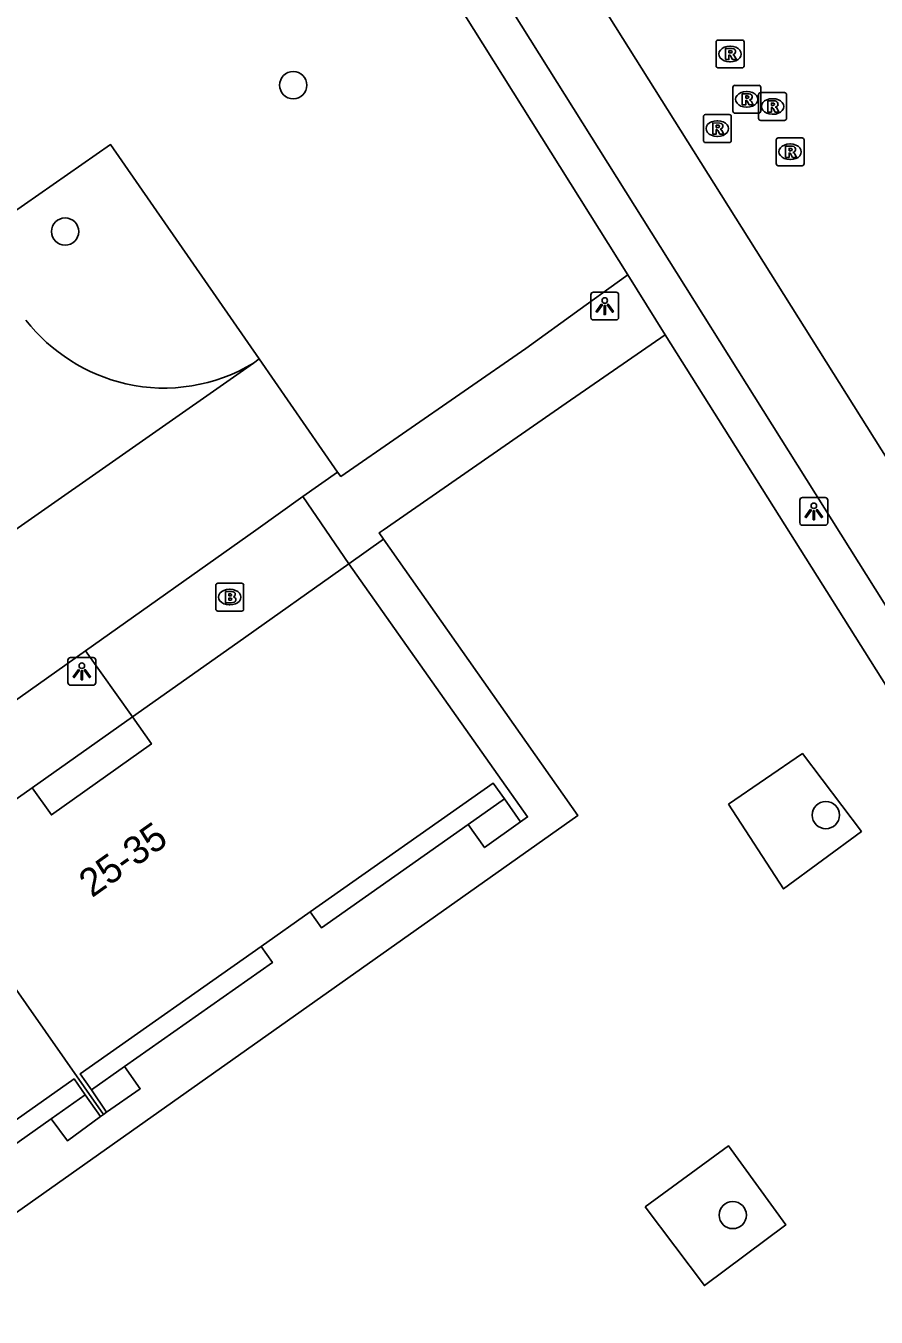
# Model space of a CAD drawing. Extents: x 159353 to 160616, y 385893 to 387321.
# Drawn here: x 160213.04 to 160243.53, y 386971.77 to 387018.09 of the extents above; entities that cross this region are included whole.
import ezdxf

# ---------------------------------------------------------------- set-up
doc = ezdxf.new("R2010")
doc.units = 0
for name, color, linetype in [('IMGEO_Boom', 7, 'Continuous'), ('IMGEO_Brandkraan', 7, 'Continuous'), ('IMGEO_Fietspad_gesloten', 7, 'Continuous'), ('IMGEO_Groenvoorziening', 7, 'Continuous'), ('IMGEO_Lichtpunt', 7, 'Continuous'), ('IMGEO_Pand', 7, 'Continuous'), ('IMGEO_Pand_nummerreeks', 7, 'Continuous'), ('IMGEO_Pand_overbouw', 7, 'Continuous'), ('IMGEO_Parkeervlak_open', 7, 'Continuous'), ('IMGEO_Rijbaan_lokaal_open', 7, 'Continuous'), ('IMGEO_Rioolput', 7, 'Continuous'), ('IMGEO_Voetpad_open', 7, 'Continuous')]:
    doc.layers.add(name, color=color, linetype=linetype)

msp = doc.modelspace()

# ---------------------------------------------------------------- linework, layer by layer
at = {"layer": 'IMGEO_Boom'}
for centre in [(160222.63, 387015.957), (160214.447, 387010.707), (160241.726, 386989.783), (160238.386, 386975.438)]:
    msp.add_circle(centre, 0.489, dxfattribs=at)
at = {"layer": 'IMGEO_Brandkraan'}
for p, q in [((160219.925, 386998.098), (160220.777, 386998.098)), ((160219.85, 386997.172), (160219.85, 386998.024)), ((160220.338, 386997.878), (160220.363, 386997.878)), ((160220.851, 386998.024), (160220.851, 386997.172)), ((160220.361, 386997.318), (160220.336, 386997.318)), ((160220.777, 386997.098), (160219.925, 386997.098))]:
    msp.add_line(p, q, dxfattribs=at)
for points in [[(160219.925, 386998.098), (160220.777, 386998.098)], [(160219.85, 386997.172), (160219.85, 386998.024)], [(160220.198, 386997.798), (160220.198, 386997.398), (160220.411, 386997.398)], [(160220.429, 386997.798), (160220.198, 386997.798)], [(160220.377, 386997.717), (160220.323, 386997.717), (160220.323, 386997.641)], [(160220.323, 386997.641), (160220.376, 386997.641)], [(160220.851, 386998.024), (160220.851, 386997.172)], [(160220.385, 386997.565), (160220.323, 386997.565), (160220.323, 386997.484)], [(160220.323, 386997.484), (160220.385, 386997.484)], [(160220.777, 386997.098), (160219.925, 386997.098)]]:
    msp.add_lwpolyline(points, dxfattribs=at)
for centre, radius, start, end in [((160219.927, 386998.022), 0.0765, 91.552, 178.448), ((160219.927, 386998.022), 0.0765, 91.552, 178.448), ((160220.775, 386998.022), 0.0765, 1.552, 88.448), ((160220.775, 386998.022), 0.0765, 1.552, 88.448), ((160220.378, 386997.679), 0.0379, 267.8285, 90.9355), ((160220.433, 386997.653), 0.145, 59.4692, 91.5367), ((160220.458, 386997.7), 0.0922, 285.5137, 58.1501), ((160219.927, 386997.174), 0.0765, 181.552, 268.448), ((160219.927, 386997.174), 0.0765, 181.552, 268.448), ((160220.386, 386997.524), 0.0404, 269.8759, 90.5077), ((160220.417, 386997.649), 0.251, 268.6676, 293.5347), ((160220.463, 386997.508), 0.105, 301.3115, 78.989), ((160220.775, 386997.174), 0.0765, 271.552, 358.448), ((160220.775, 386997.174), 0.0765, 271.552, 358.448)]:
    msp.add_arc(centre, radius, start, end, dxfattribs=at)
for centre, major_axis, ratio, start_param, end_param in [((160220.337, 386997.598), (-0.387, 0.002), 0.722429, 4.712389, 7.853982), ((160220.362, 386997.598), (-0.39, 0.002), 0.717154, 1.570796, 4.712389)]:
    msp.add_ellipse(centre, major_axis=major_axis, ratio=ratio, start_param=start_param, end_param=end_param, dxfattribs=at)
at = {"layer": 'IMGEO_Fietspad_gesloten'}
for points in [[(160298.755, 386915.152), (160263.313, 386971.696), (160245.966, 386999.301), (160236.977, 387013.604), (160225.591, 387031.723), (160214.358, 387049.6), (160203.016, 387067.649), (160182.845, 387099.748), (160170.83, 387118.868), (160165.191, 387127.841), (160114.358, 387208.818), (160105.041, 387223.274), (160097.876, 387234.64), (160092.639, 387242.947), (160087.304, 387251.405), (160076.381, 387268.72), (160076.235, 387268.952), (160066.963, 387283.69), (160066.811, 387283.933), (160063.17, 387289.774), (160061.354, 387292.644)], [(160299.01, 386909.452), (160260.746, 386970.418), (160243.818, 386997.378), (160180.729, 387097.854), (160168.72, 387116.98), (160162.997, 387126.094), (160111.944, 387207.355), (160102.688, 387221.699), (160090.197, 387241.473), (160073.984, 387267.224), (160059.735, 387289.888), (160059.646, 387289.834)]]:
    msp.add_lwpolyline(points, dxfattribs=at)
at = {"layer": 'IMGEO_Groenvoorziening'}
for points in [[(160175.487, 386973.708), (160173.155, 386977.289), (160188.323, 386988.269), (160186.561, 386990.894), (160186.494, 386991.452), (160186.535, 386992.065), (160186.695, 386992.658), (160186.966, 386993.208), (160187.339, 386993.696), (160187.8, 386994.102), (160216.081, 387013.827), (160221.413, 387006.14)], [(160238.231, 386990.178), (160240.886, 386991.986), (160243.001, 386989.194), (160240.211, 386987.132), (160238.231, 386990.178)], [(160235.242, 386975.734), (160238.236, 386977.919), (160240.287, 386975.083), (160237.37, 386972.905), (160235.242, 386975.734)]]:
    msp.add_lwpolyline(points, dxfattribs=at)
at = {"layer": 'IMGEO_Lichtpunt'}
for p, q in [((160233.3, 387008.439), (160233.3, 387007.632)), ((160233.3, 387008.439), (160233.3, 387007.632)), ((160234.202, 387008.534), (160233.394, 387008.534)), ((160234.202, 387008.534), (160233.394, 387008.534)), ((160234.296, 387007.632), (160234.296, 387008.439)), ((160234.296, 387007.632), (160234.296, 387008.439)), ((160233.394, 387007.538), (160234.202, 387007.538)), ((160233.394, 387007.538), (160234.202, 387007.538)), ((160240.795, 387001.076), (160240.795, 387000.269)), ((160240.795, 387001.076), (160240.795, 387000.269)), ((160241.697, 387001.171), (160240.889, 387001.171)), ((160241.697, 387001.171), (160240.889, 387001.171)), ((160241.791, 387000.269), (160241.791, 387001.076)), ((160241.791, 387000.269), (160241.791, 387001.076)), ((160240.889, 387000.175), (160241.697, 387000.175)), ((160240.889, 387000.175), (160241.697, 387000.175)), ((160214.55, 386995.339), (160214.55, 386994.532)), ((160214.55, 386995.339), (160214.55, 386994.532)), ((160215.452, 386995.434), (160214.644, 386995.434)), ((160215.452, 386995.434), (160214.644, 386995.434)), ((160215.546, 386994.532), (160215.546, 386995.339)), ((160215.546, 386994.532), (160215.546, 386995.339)), ((160214.644, 386994.438), (160215.452, 386994.438)), ((160214.644, 386994.438), (160215.452, 386994.438))]:
    msp.add_line(p, q, dxfattribs=at)
for points in [[(160233.674, 387008.103), (160233.713, 387008.075), (160233.525, 387007.813), (160233.487, 387007.84), (160233.674, 387008.103)], [(160233.776, 387008.055), (160233.823, 387008.055), (160233.823, 387007.733), (160233.776, 387007.733), (160233.776, 387008.055)], [(160233.886, 387008.075), (160233.924, 387008.102), (160234.111, 387007.84), (160234.072, 387007.812), (160233.886, 387008.075)], [(160241.169, 387000.74), (160241.208, 387000.712), (160241.02, 387000.45), (160240.982, 387000.477), (160241.169, 387000.74)], [(160241.271, 387000.692), (160241.318, 387000.692), (160241.318, 387000.37), (160241.271, 387000.37), (160241.271, 387000.692)], [(160241.381, 387000.712), (160241.419, 387000.739), (160241.606, 387000.477), (160241.567, 387000.449), (160241.381, 387000.712)], [(160214.924, 386995.003), (160214.963, 386994.975), (160214.775, 386994.713), (160214.737, 386994.74), (160214.924, 386995.003)], [(160215.026, 386994.955), (160215.073, 386994.955), (160215.073, 386994.633), (160215.026, 386994.633), (160215.026, 386994.955)], [(160215.136, 386994.975), (160215.174, 386995.002), (160215.361, 386994.74), (160215.322, 386994.712), (160215.136, 386994.975)]]:
    msp.add_lwpolyline(points, dxfattribs=at)
for centre in [(160233.799, 387008.237), (160241.294, 387000.874), (160215.049, 386995.137)]:
    msp.add_circle(centre, 0.0994, dxfattribs=at)
for centre, start, end in [((160233.394, 387008.439), 90, 180), ((160233.394, 387008.439), 90, 180), ((160234.202, 387008.439), 0, 90), ((160234.202, 387008.439), 0, 90), ((160233.394, 387007.632), 180, 270), ((160233.394, 387007.632), 180, 270), ((160234.202, 387007.632), 270, 0), ((160234.202, 387007.632), 270, 360), ((160240.889, 387001.076), 90, 180), ((160240.889, 387001.076), 90, 180), ((160241.697, 387001.076), 0, 90), ((160241.697, 387001.076), 0, 90), ((160240.889, 387000.269), 180, 270), ((160240.889, 387000.269), 180, 270), ((160241.697, 387000.269), 270, 0), ((160241.697, 387000.269), 270, 360), ((160214.644, 386995.339), 90, 180), ((160214.644, 386995.339), 90, 180), ((160215.452, 386995.339), 0, 90), ((160215.452, 386995.339), 0, 90), ((160214.644, 386994.532), 180, 270), ((160214.644, 386994.532), 180, 270), ((160215.452, 386994.532), 270, 0), ((160215.452, 386994.532), 270, 360)]:
    msp.add_arc(centre, 0.0946, start, end, dxfattribs=at)
at = {"layer": 'IMGEO_Pand'}
for points in [[(160224.626, 386998.794), (160220.637, 386995.97), (160216.86, 386993.306)], [(160230.782, 386989.543), (160231.03, 386989.713), (160224.626, 386998.794)], [(160216.86, 386993.306), (160217.546, 386992.334), (160213.959, 386989.789), (160213.273, 386990.761)], [(160213.273, 386990.761), (160209.72, 386988.257)], [(160223.24, 386986.312), (160229.792, 386990.926), (160230.198, 386990.359)], [(160230.198, 386990.359), (160230.782, 386989.543)], [(160215.831, 386979.049), (160209.488, 386988.093)], [(160221.477, 386985.071), (160223.24, 386986.312)], [(160215.39, 386979.928), (160214.995, 386980.506), (160221.477, 386985.071)], [(160208.281, 386975.746), (160214.769, 386980.317), (160215.17, 386979.752)], [(160215.17, 386979.752), (160215.723, 386978.973)], [(160215.938, 386979.125), (160215.39, 386979.928)], [(160215.831, 386979.049), (160215.938, 386979.125)], [(160215.723, 386978.973), (160215.831, 386979.049)]]:
    msp.add_lwpolyline(points, dxfattribs=at)
at = {"layer": 'IMGEO_Pand_overbouw'}
msp.add_lwpolyline([(160213.273, 386990.761), (160213.959, 386989.789), (160217.546, 386992.334), (160216.86, 386993.306)], close=True, dxfattribs=at)
at = {"layer": 'IMGEO_Parkeervlak_open'}
for centre, radius, start, end in [((160218.14, 387011.588), 6.52, 218.5466, 256.6144), ((160217.99, 387011.325), 6.23, 257.4025, 301.0914)]:
    msp.add_arc(centre, radius, start, end, dxfattribs=at)
at = {"layer": 'IMGEO_Rijbaan_lokaal_open'}
for points in [[(160193.689, 386986.641), (160206.251, 386995.53), (160212.642, 387000), (160221.207, 387005.99)], [(160221.207, 387005.99), (160221.413, 387006.14)], [(160221.413, 387006.14), (160224.214, 387002.076)], [(160224.214, 387002.076), (160222.978, 387001.201)], [(160215.176, 386995.676), (160221.282, 387000), (160222.978, 387001.201)], [(160208.034, 386990.594), (160209.085, 386991.357), (160215.176, 386995.676)]]:
    msp.add_lwpolyline(points, dxfattribs=at)
at = {"layer": 'IMGEO_Rioolput'}
for p, q in [((160237.865, 387017.576), (160238.717, 387017.576)), ((160237.79, 387016.65), (160237.79, 387017.502)), ((160238.278, 387017.356), (160238.303, 387017.356)), ((160238.791, 387017.502), (160238.791, 387016.65)), ((160238.301, 387016.796), (160238.276, 387016.796)), ((160238.717, 387016.576), (160237.865, 387016.576)), ((160238.39, 387015.026), (160238.39, 387015.878)), ((160238.465, 387015.952), (160239.317, 387015.952)), ((160238.878, 387015.732), (160238.903, 387015.732)), ((160239.389, 387015.694), (160240.241, 387015.694)), ((160239.391, 387015.878), (160239.391, 387015.026)), ((160239.314, 387014.768), (160239.314, 387015.62)), ((160239.802, 387015.474), (160239.827, 387015.474)), ((160240.315, 387015.62), (160240.315, 387014.768)), ((160237.334, 387013.976), (160237.334, 387014.828)), ((160237.409, 387014.902), (160238.261, 387014.902)), ((160238.335, 387014.828), (160238.335, 387013.976)), ((160239.317, 387014.952), (160238.465, 387014.952)), ((160238.901, 387015.172), (160238.876, 387015.172)), ((160239.825, 387014.914), (160239.8, 387014.914)), ((160237.822, 387014.682), (160237.847, 387014.682)), ((160240.241, 387014.694), (160239.389, 387014.694)), ((160238.261, 387013.902), (160237.409, 387013.902)), ((160237.845, 387014.122), (160237.82, 387014.122)), ((160239.944, 387013.143), (160239.944, 387013.995)), ((160240.019, 387014.069), (160240.871, 387014.069)), ((160240.432, 387013.849), (160240.457, 387013.849)), ((160240.945, 387013.995), (160240.945, 387013.143)), ((160240.871, 387013.069), (160240.019, 387013.069)), ((160240.455, 387013.289), (160240.43, 387013.289))]:
    msp.add_line(p, q, dxfattribs=at)
for points in [[(160237.865, 387017.576), (160238.717, 387017.576)], [(160237.79, 387016.65), (160237.79, 387017.502)], [(160238.379, 387017.274), (160238.127, 387017.276), (160238.127, 387016.876)], [(160238.305, 387017.195), (160238.251, 387017.195), (160238.251, 387017.114)], [(160238.251, 387017.114), (160238.303, 387017.114)], [(160238.791, 387017.502), (160238.791, 387016.65)], [(160238.127, 387016.876), (160238.251, 387016.876), (160238.251, 387017.038), (160238.262, 387017.038)], [(160238.309, 387017.009), (160238.38, 387016.876), (160238.52, 387016.876), (160238.455, 387017.002)], [(160238.717, 387016.576), (160237.865, 387016.576)], [(160238.39, 387015.026), (160238.39, 387015.878)], [(160238.465, 387015.952), (160239.317, 387015.952)], [(160239.389, 387015.694), (160240.241, 387015.694)], [(160239.391, 387015.878), (160239.391, 387015.026)], [(160238.979, 387015.65), (160238.727, 387015.652), (160238.727, 387015.252)], [(160238.727, 387015.252), (160238.851, 387015.252), (160238.851, 387015.414), (160238.862, 387015.414)], [(160238.905, 387015.571), (160238.851, 387015.571), (160238.851, 387015.49)], [(160238.851, 387015.49), (160238.903, 387015.49)], [(160238.909, 387015.385), (160238.98, 387015.252), (160239.12, 387015.252), (160239.055, 387015.378)], [(160239.314, 387014.768), (160239.314, 387015.62)], [(160239.903, 387015.392), (160239.651, 387015.394), (160239.651, 387014.994)], [(160239.829, 387015.313), (160239.775, 387015.313), (160239.775, 387015.232)], [(160239.775, 387015.232), (160239.827, 387015.232)], [(160240.315, 387015.62), (160240.315, 387014.768)], [(160237.334, 387013.976), (160237.334, 387014.828)], [(160237.409, 387014.902), (160238.261, 387014.902)], [(160238.335, 387014.828), (160238.335, 387013.976)], [(160239.317, 387014.952), (160238.465, 387014.952)], [(160239.651, 387014.994), (160239.775, 387014.994), (160239.775, 387015.156), (160239.786, 387015.156)], [(160239.833, 387015.127), (160239.904, 387014.994), (160240.044, 387014.994), (160239.979, 387015.12)], [(160237.923, 387014.6), (160237.671, 387014.602), (160237.671, 387014.202)], [(160237.671, 387014.202), (160237.795, 387014.202), (160237.795, 387014.364), (160237.806, 387014.364)], [(160237.849, 387014.521), (160237.795, 387014.521), (160237.795, 387014.44)], [(160237.795, 387014.44), (160237.847, 387014.44)], [(160237.853, 387014.335), (160237.924, 387014.202), (160238.064, 387014.202), (160237.999, 387014.328)], [(160240.241, 387014.694), (160239.389, 387014.694)], [(160238.261, 387013.902), (160237.409, 387013.902)], [(160239.944, 387013.143), (160239.944, 387013.995)], [(160240.019, 387014.069), (160240.871, 387014.069)], [(160240.945, 387013.995), (160240.945, 387013.143)], [(160240.533, 387013.767), (160240.281, 387013.769), (160240.281, 387013.369)], [(160240.281, 387013.369), (160240.405, 387013.369), (160240.405, 387013.531), (160240.416, 387013.531)], [(160240.459, 387013.688), (160240.405, 387013.688), (160240.405, 387013.607)], [(160240.405, 387013.607), (160240.457, 387013.607)], [(160240.463, 387013.502), (160240.534, 387013.369), (160240.674, 387013.369), (160240.609, 387013.495)], [(160240.871, 387013.069), (160240.019, 387013.069)]]:
    msp.add_lwpolyline(points, dxfattribs=at)
for centre, radius, start, end in [((160237.867, 387017.5), 0.0765, 91.552, 178.448), ((160237.867, 387017.5), 0.0765, 91.552, 178.448), ((160238.715, 387017.5), 0.0765, 1.552, 88.448), ((160238.715, 387017.5), 0.0765, 1.552, 88.448), ((160238.287, 387017.303), 0.19, 274.7715, 282.9687), ((160238.311, 387017.099), 0.0964, 77.0061, 93.1865), ((160238.325, 387017.156), 0.0378, 276.6634, 79.6772), ((160238.378, 387017.164), 0.109, 350.3612, 89.416), ((160238.376, 387017.164), 0.112, 277.5842, 350.9817), ((160237.867, 387016.652), 0.0765, 181.552, 268.448), ((160237.867, 387016.652), 0.0765, 181.552, 268.448), ((160238.261, 387016.985), 0.0533, 26.0293, 88.6989), ((160238.36, 387016.949), 0.108, 29.5134, 73.7905), ((160238.715, 387016.652), 0.0765, 271.552, 358.448), ((160238.715, 387016.652), 0.0765, 271.552, 358.448), ((160238.467, 387015.876), 0.0765, 91.552, 178.448), ((160238.467, 387015.876), 0.0765, 91.552, 178.448), ((160239.391, 387015.618), 0.0765, 91.552, 178.448), ((160239.391, 387015.618), 0.0765, 91.552, 178.448), ((160239.315, 387015.876), 0.0765, 1.552, 88.448), ((160239.315, 387015.876), 0.0765, 1.552, 88.448), ((160240.239, 387015.618), 0.0765, 1.552, 88.448), ((160240.239, 387015.618), 0.0765, 1.552, 88.448), ((160238.861, 387015.361), 0.0533, 26.0293, 88.6989), ((160238.887, 387015.679), 0.19, 274.7715, 282.9687), ((160238.911, 387015.475), 0.0964, 77.0061, 93.1865), ((160238.925, 387015.532), 0.0378, 276.6634, 79.6772), ((160238.978, 387015.54), 0.109, 350.3612, 89.416), ((160238.976, 387015.54), 0.112, 277.5842, 350.9817), ((160238.96, 387015.325), 0.108, 29.5134, 73.7905), ((160239.811, 387015.421), 0.19, 274.7715, 282.9687), ((160239.835, 387015.217), 0.0964, 77.0061, 93.1865), ((160239.849, 387015.274), 0.0378, 276.6634, 79.6772), ((160239.902, 387015.282), 0.109, 350.3612, 89.416), ((160239.9, 387015.282), 0.112, 277.5842, 350.9817), ((160237.411, 387014.826), 0.0765, 91.552, 178.448), ((160237.411, 387014.826), 0.0765, 91.552, 178.448), ((160238.259, 387014.826), 0.0765, 1.552, 88.448), ((160238.259, 387014.826), 0.0765, 1.552, 88.448), ((160238.467, 387015.028), 0.0765, 181.552, 268.448), ((160238.467, 387015.028), 0.0765, 181.552, 268.448), ((160239.391, 387014.77), 0.0765, 181.552, 268.448), ((160239.391, 387014.77), 0.0765, 181.552, 268.448), ((160239.315, 387015.028), 0.0765, 271.552, 358.448), ((160239.315, 387015.028), 0.0765, 271.552, 358.448), ((160239.785, 387015.103), 0.0533, 26.0293, 88.6989), ((160239.884, 387015.067), 0.108, 29.5134, 73.7905), ((160240.239, 387014.77), 0.0765, 271.552, 358.448), ((160240.239, 387014.77), 0.0765, 271.552, 358.448), ((160237.805, 387014.311), 0.0533, 26.0293, 88.6989), ((160237.831, 387014.629), 0.19, 274.7715, 282.9687), ((160237.855, 387014.425), 0.0964, 77.0061, 93.1865), ((160237.869, 387014.482), 0.0378, 276.6634, 79.6772), ((160237.922, 387014.49), 0.109, 350.3612, 89.416), ((160237.92, 387014.49), 0.112, 277.5842, 350.9817), ((160237.904, 387014.275), 0.108, 29.5134, 73.7905), ((160237.411, 387013.978), 0.0765, 181.552, 268.448), ((160237.411, 387013.978), 0.0765, 181.552, 268.448), ((160238.259, 387013.978), 0.0765, 271.552, 358.448), ((160238.259, 387013.978), 0.0765, 271.552, 358.448), ((160240.021, 387013.993), 0.0765, 91.552, 178.448), ((160240.021, 387013.993), 0.0765, 91.552, 178.448), ((160240.869, 387013.993), 0.0765, 1.552, 88.448), ((160240.869, 387013.993), 0.0765, 1.552, 88.448), ((160240.415, 387013.478), 0.0533, 26.0293, 88.6989), ((160240.441, 387013.796), 0.19, 274.7715, 282.9687), ((160240.465, 387013.592), 0.0964, 77.0061, 93.1865), ((160240.479, 387013.649), 0.0378, 276.6634, 79.6772), ((160240.532, 387013.657), 0.109, 350.3612, 89.416), ((160240.53, 387013.657), 0.112, 277.5842, 350.9817), ((160240.514, 387013.442), 0.108, 29.5134, 73.7905), ((160240.021, 387013.145), 0.0765, 181.552, 268.448), ((160240.021, 387013.145), 0.0765, 181.552, 268.448), ((160240.869, 387013.145), 0.0765, 271.552, 358.448), ((160240.869, 387013.145), 0.0765, 271.552, 358.448)]:
    msp.add_arc(centre, radius, start, end, dxfattribs=at)
for centre, major_axis, ratio, start_param, end_param in [((160238.277, 387017.076), (-0.387, 0.002), 0.722429, 4.712389, 7.853982), ((160238.302, 387017.076), (-0.39, 0.002), 0.717154, 1.570796, 4.712389), ((160238.877, 387015.452), (-0.387, 0.002), 0.722429, 4.712389, 7.853982), ((160238.902, 387015.452), (-0.39, 0.002), 0.717154, 1.570796, 4.712389), ((160239.801, 387015.194), (-0.387, 0.002), 0.722429, 4.712389, 7.853982), ((160239.826, 387015.194), (-0.39, 0.002), 0.717154, 1.570796, 4.712389), ((160237.821, 387014.402), (-0.387, 0.002), 0.722429, 4.712389, 7.853982), ((160237.846, 387014.402), (-0.39, 0.002), 0.717154, 1.570796, 4.712389), ((160240.431, 387013.569), (-0.387, 0.002), 0.722429, 4.712389, 7.853982), ((160240.456, 387013.569), (-0.39, 0.002), 0.717154, 1.570796, 4.712389)]:
    msp.add_ellipse(centre, major_axis=major_axis, ratio=ratio, start_param=start_param, end_param=end_param, dxfattribs=at)
at = {"layer": 'IMGEO_Voetpad_open'}
for points in [[(160214.268, 387041.603), (160234.625, 387009.151)], [(160234.625, 387009.151), (160234.244, 387008.877), (160232.917, 387007.921), (160230.969, 387006.519), (160224.337, 387001.925), (160224.214, 387002.076)], [(160234.625, 387009.151), (160235.959, 387007.001)], [(160225.865, 386999.673), (160225.706, 386999.9), (160225.85, 387000), (160232.409, 387004.55), (160235.959, 387007.001)], [(160235.959, 387007.001), (160253.821, 386978.647)], [(160222.978, 387001.201), (160223.8, 387000), (160224.626, 386998.794)], [(160225.865, 386999.673), (160232.834, 386989.77), (160181.459, 386953.438)], [(160224.626, 386998.794), (160225.865, 386999.673)], [(160215.176, 386995.676), (160216.86, 386993.306)], [(160216.86, 386993.306), (160213.273, 386990.761)], [(160230.198, 386990.359), (160228.898, 386989.442)], [(160228.898, 386989.442), (160223.645, 386985.737), (160223.24, 386986.312)], [(160230.782, 386989.543), (160229.492, 386988.615), (160228.898, 386989.442)], [(160221.477, 386985.071), (160221.884, 386984.492), (160216.584, 386980.767)], [(160215.39, 386979.928), (160216.584, 386980.767)], [(160216.584, 386980.767), (160217.143, 386979.966), (160215.938, 386979.125)], [(160215.17, 386979.752), (160213.95, 386978.89)], [(160213.95, 386978.89), (160208.686, 386975.174), (160208.281, 386975.746)], [(160215.723, 386978.973), (160214.54, 386978.096), (160213.95, 386978.89)]]:
    msp.add_lwpolyline(points, dxfattribs=at)

# ---------------------------------------------------------------- texts
at = {"layer": 'IMGEO_Pand_nummerreeks'}
msp.add_text('25-35', height=1, rotation=35.356, dxfattribs=at).set_placement((160215.411, 386986.798))

doc.saveas('drawing.dxf')
